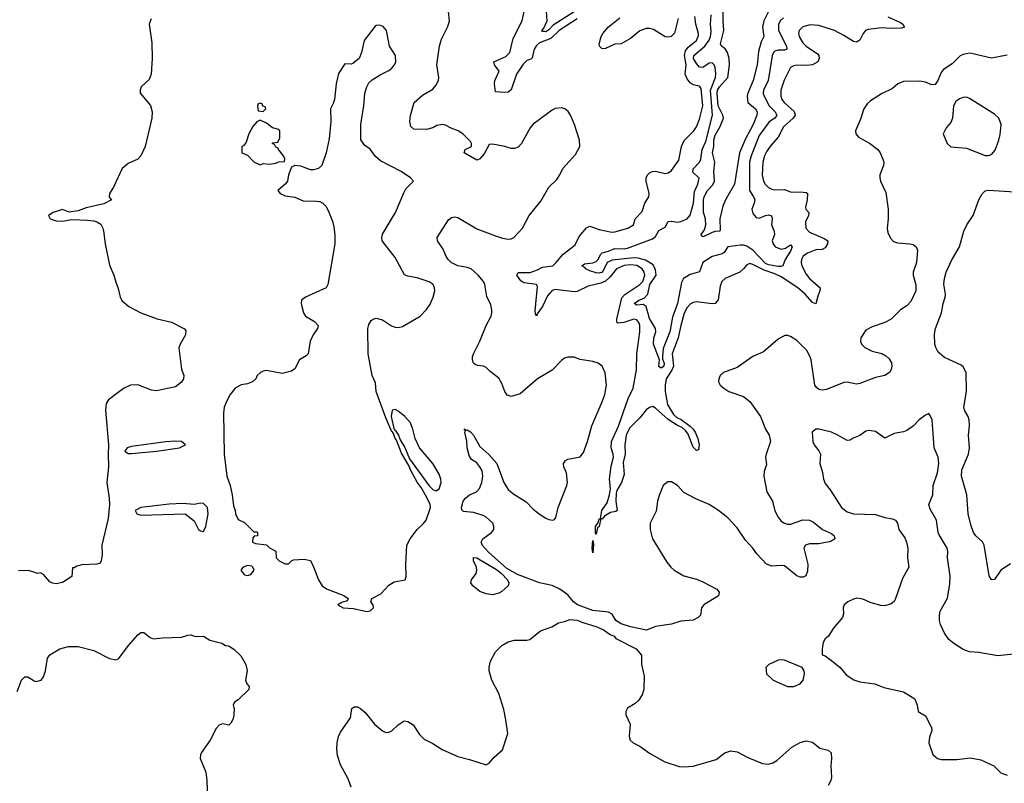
# Model space of a CAD drawing. Header units: inches. Extents: x 1384664 to 1536621, y 460766 to 646467.
# Tile 433 of 488: x 1451398 to 1457671, y 593573 to 598438. Entities that reach past the tile are written whole.
import ezdxf

# ---------------------------------------------------------------- set-up
doc = ezdxf.new("R2010")
doc.units = ezdxf.units.IN
doc.header["$MEASUREMENT"] = 0
doc.layers.add('B4559', color=7, linetype='Continuous')

msp = doc.modelspace()

# ---------------------------------------------------------------- linework, layer by layer
at = {"layer": 'B4559', "color": 5}
for points, elevation in [([(1456168.6, 598490), (1456138.6, 598430), (1456131.8, 598390), (1456140.2, 598330), (1456123, 598297), (1456105.2, 598234.8), (1456095.9, 598150), (1456071, 598050), (1456036.6, 597970), (1456032.8, 597950), (1456037.9, 597910), (1456085.5, 597870), (1456095.8, 597850), (1456095.5, 597830), (1456071.6, 597770), (1456021.6, 597678.4), (1455983.9, 597590), (1455953.1, 597390), (1455895.6, 597290), (1455878, 597250), (1455859.6, 597170), (1455862, 597098), (1455858, 597090), (1455830, 597088.4), (1455810, 597081.7), (1455753.6, 597053.6), (1455741.3, 597061.3), (1455740.5, 597070), (1455761.3, 597098.7), (1455769.8, 597130), (1455767.4, 597170), (1455755, 597210), (1455754, 597290), (1455758.3, 597310), (1455780.8, 597350), (1455814.9, 597385.1), (1455824.6, 597410), (1455821.5, 597470), (1455827.3, 597530), (1455811.5, 597590), (1455819.8, 597630), (1455821.3, 597670), (1455830, 597702.3), (1455862.1, 597757.9), (1455881.3, 597810), (1455878.3, 597830), (1455848.7, 597890), (1455841.5, 597970), (1455844.9, 597990), (1455855.9, 598010), (1455909.5, 598070), (1455919.5, 598150), (1455918.9, 598190), (1455908.2, 598228.2), (1455892.4, 598252.4), (1455869.8, 598270), (1455864.2, 598284.2), (1455884.9, 598370), (1455880.1, 598430), (1455880.7, 598590)], 740), ([(1457688.8, 598211.2), (1457590, 598192.8), (1457462.8, 598222.8), (1457450, 598224.4), (1457410, 598215.8), (1457390, 598207.6), (1457341.4, 598158.6), (1457282.2, 598117.8), (1457270, 598102.3), (1457248.6, 598051.4), (1457230, 598024.2), (1457210, 598023.1), (1457170, 598040.3), (1457133.3, 598046.7), (1457030, 598044.4), (1456993, 598030), (1456959.6, 598000.4), (1456890, 597966), (1456819.8, 597920.2), (1456798.2, 597901.8), (1456776.5, 597870), (1456755.9, 597804.1), (1456723.8, 597730), (1456725.5, 597710), (1456742.8, 597690), (1456812, 597652), (1456866.7, 597610), (1456881.3, 597590), (1456898, 597550), (1456903, 597530), (1456901.6, 597510), (1456878.4, 597450), (1456878.4, 597430), (1456881.6, 597410), (1456917.1, 597337.1), (1456931.3, 597230), (1456931.7, 597170), (1456924.6, 597110), (1456930, 597082.8), (1456946.1, 597046.1), (1456965.4, 597025.4), (1456990, 597015.8), (1457070.3, 597010.3), (1457090, 597004.9), (1457110, 596990.8), (1457118.4, 596970), (1457112.7, 596890), (1457090.3, 596830), (1457090.3, 596810), (1457108.1, 596748.1), (1457107.9, 596710), (1457076.9, 596643.1), (1457050, 596615.1), (1457010, 596589.7), (1456950, 596529.7), (1456910, 596508.4), (1456830, 596480.5), (1456790, 596459.5), (1456757.1, 596410), (1456755.5, 596390), (1456762, 596370), (1456783, 596350), (1456830, 596325.4), (1456891.5, 596311.5), (1456917, 596297), (1456937.9, 596277.9), (1456951.8, 596251.8), (1456954.2, 596230), (1456951.2, 596210), (1456940.9, 596190), (1456910, 596170.9), (1456850, 596159.3), (1456750, 596119.3), (1456730, 596116.1), (1456670, 596127.9), (1456650, 596126.6), (1456537.7, 596082.3), (1456510, 596078.6), (1456490, 596082.2), (1456474.3, 596094.3), (1456465, 596110), (1456441.1, 596270), (1456435.4, 596290), (1456414, 596330), (1456350, 596393.5), (1456310, 596418.9), (1456290, 596426.3), (1456273.8, 596426.2), (1456230, 596401.6), (1456138, 596322), (1456068.8, 596291.2), (1455970, 596222.9), (1455882.8, 596190), (1455860.5, 596170), (1455852.4, 596150), (1455850.4, 596130), (1455861.6, 596110), (1455883.8, 596090), (1455917.3, 596070), (1456010, 596036.5), (1456050, 596004.4), (1456117, 595910), (1456150.3, 595830), (1456172.7, 595790), (1456181.3, 595750), (1456153.4, 595670), (1456150.3, 595650), (1456156, 595604), (1456141.4, 595558.6), (1456138.7, 595530), (1456157.6, 595430), (1456195.2, 595370), (1456209.6, 595309.6), (1456230, 595267.6), (1456250, 595243.2), (1456270, 595229.3), (1456290, 595223.2), (1456310, 595223.2), (1456388, 595252), (1456430, 595248.6), (1456456, 595236), (1456512.7, 595190), (1456570, 595163.8), (1456587.9, 595150), (1456591.8, 595130), (1456567, 595113), (1456490, 595098.5), (1456430, 595098.1), (1456404.9, 595090), (1456394.9, 595070), (1456419, 594970), (1456416.5, 594923.5), (1456406.3, 594893.7), (1456390, 594886.2), (1456370, 594887), (1456350, 594894.2), (1456270, 594957.7), (1456250, 594961.4), (1456190, 594956.9), (1456156.1, 594970), (1456094, 595034), (1456070, 595071.4), (1456022.2, 595122.2), (1455970, 595200.8), (1455910, 595264.4), (1455850, 595310.8), (1455790, 595348.3), (1455705.5, 595385.5), (1455630, 595426.6), (1455589.3, 595470), (1455550, 595494.5), (1455526.7, 595493.3), (1455497.3, 595470), (1455472.8, 595407.2), (1455461.3, 595370), (1455453.6, 595306.4), (1455416, 595230), (1455416, 595190), (1455429.1, 595130), (1455521.5, 594981.5), (1455546, 594950), (1455568.7, 594930), (1455630, 594893.8), (1455710, 594874.4), (1455750, 594857.1), (1455839.1, 594810), (1455855.5, 594790), (1455850, 594767.3), (1455757.1, 594710), (1455743, 594690), (1455734.9, 594645.1), (1455721, 594630), (1455690, 594612.7), (1455610, 594605.1), (1455550, 594585.7), (1455449.2, 594570.8), (1455391.5, 594548.5), (1455290, 594569.8), (1455229.3, 594589.3), (1455196.2, 594610), (1455172, 594650), (1455150, 594663.6), (1455050, 594674.8), (1454951.3, 594710), (1454925.8, 594730), (1454890, 594772.6), (1454839.6, 594810), (1454790, 594832), (1454710, 594851.1), (1454570, 594902.3), (1454501.8, 594941.8), (1454384.4, 595044.4), (1454347.4, 595087.4), (1454339.2, 595110), (1454348.9, 595131.1), (1454403.1, 595170), (1454418, 595190), (1454419.8, 595210), (1454411.6, 595230), (1454370.8, 595269.2), (1454350, 595279.2), (1454290, 595297.8), (1454225.3, 595305.3), (1454215.1, 595315.1), (1454214, 595330), (1454223.5, 595370), (1454237.4, 595390), (1454264.2, 595410), (1454309.2, 595430.8), (1454328.1, 595451.9), (1454342.5, 595490), (1454348.5, 595530), (1454343.7, 595563.7), (1454330, 595589.8), (1454310, 595615.1), (1454276.8, 595636.8), (1454261.5, 595661.5), (1454249.7, 595710), (1454247.3, 595752.7), (1454235.1, 595810), (1454238, 595818), (1454229.6, 595830.4), (1454242, 595822), (1454250, 595824.9), (1454271.3, 595811.3), (1454290.2, 595790), (1454330, 595718), (1454387.7, 595667.7), (1454437.3, 595610), (1454482, 595490), (1454510, 595445.5), (1454540, 595420), (1454625.6, 595365.6), (1454670, 595319.7), (1454707.7, 595290), (1454750, 595262.9), (1454770, 595254), (1454795.3, 595250), (1454805.8, 595254.2), (1454813.6, 595266.4), (1454828, 595330), (1454884.4, 595470), (1454888.4, 595490), (1454881.5, 595550), (1454864, 595590), (1454862.3, 595610), (1454875.6, 595630), (1454890, 595638.4), (1454970, 595653.1), (1454990, 595680.5), (1455016.6, 595750), (1455042.6, 595850), (1455110, 596003.2), (1455126, 596050), (1455136.5, 596110), (1455129, 596189), (1455110, 596229.6), (1455082.7, 596250), (1455050, 596260.4), (1454970, 596272.1), (1454930, 596287.1), (1454890, 596288), (1454870, 596280.5), (1454850, 596266), (1454790, 596204.7), (1454698, 596150), (1454586.2, 596053.8), (1454530, 596037.8), (1454504.7, 596044.7), (1454488.2, 596068.2), (1454470, 596119.3), (1454450, 596154.5), (1454395.6, 596195.6), (1454370, 596222), (1454354, 596230), (1454314.9, 596234.9), (1454300.9, 596240.9), (1454289.7, 596250), (1454282, 596270), (1454282.2, 596290), (1454288.9, 596310), (1454330.7, 596390), (1454369.8, 596490.2), (1454401.7, 596550), (1454405.7, 596570), (1454406.9, 596590), (1454400.5, 596620.5), (1454373.9, 596673.9), (1454360.8, 596750), (1454353.5, 596770), (1454319.8, 596810), (1454275.1, 596850), (1454250, 596859.1), (1454189.5, 596870), (1454147.6, 596890), (1454128, 596910), (1454116.2, 596930), (1454096.2, 596976.2), (1454060.3, 597030), (1454057.8, 597050), (1454130, 597163.2), (1454150, 597177.8), (1454170, 597182), (1454190, 597177.5), (1454310, 597105.8), (1454430, 597060.5), (1454474.5, 597045.5), (1454510, 597039.7), (1454530, 597042.2), (1454545.6, 597050), (1454601.6, 597110), (1454645.1, 597190), (1454717.5, 597282.5), (1454768.4, 597370), (1454820, 597420), (1454840.5, 597450), (1454858.9, 597490), (1454940.3, 597579.7), (1454966.9, 597630), (1454965.4, 597670), (1454933.5, 597770), (1454908.2, 597830), (1454892.5, 597852.5), (1454871.8, 597870), (1454850, 597876.4), (1454810, 597872.3), (1454790, 597862.4), (1454670, 597771.8), (1454650, 597748.2), (1454596.3, 597650), (1454573.6, 597626.4), (1454550, 597617), (1454530, 597617.3), (1454489.2, 597630), (1454410, 597644.7), (1454390, 597643.4), (1454357.3, 597582.7), (1454330, 597551.1), (1454310, 597543.4), (1454230.7, 597590), (1454236.1, 597610), (1454277.4, 597630), (1454276.6, 597650), (1454270, 597661.8), (1454221.6, 597710), (1454192.1, 597730), (1454146.3, 597746.3), (1454110, 597766.8), (1454090, 597769.9), (1454056.7, 597763.3), (1454030, 597749.1), (1453990, 597737.7), (1453910, 597740.5), (1453890, 597757.2), (1453883.9, 597790), (1453887, 597827), (1453911.2, 597910), (1453963.6, 597956.4), (1454030, 597995.8), (1454050, 598018), (1454065.4, 598050), (1454068.5, 598070), (1454055.6, 598150), (1454073.2, 598270), (1454085.7, 598314.3), (1454125.2, 598394.8), (1454135.8, 598430), (1454129.7, 598490)], 820), ([(1454950, 598443.2), (1454835.7, 598370), (1454782.2, 598317.8), (1454710, 598291.5), (1454690, 598272.6), (1454675.5, 598250), (1454664, 598196), (1454653.8, 598186.2), (1454630, 598178.3), (1454606, 598154), (1454563.5, 598090), (1454530, 597990.9), (1454510, 597976.9), (1454490, 597974.4), (1454430, 597979), (1454422.4, 598030), (1454425.6, 598050), (1454454, 598110), (1454423, 598150), (1454419.3, 598170), (1454496, 598204), (1454520.4, 598230), (1454542.4, 598317.6), (1454599.6, 598430), (1454611.4, 598490)], 780), ([(1454931.4, 598488.6), (1454797.7, 598402.3), (1454770, 598372.8), (1454750, 598361.4), (1454741.8, 598361.8), (1454730, 598363.8), (1454724.8, 598370), (1454736.6, 598383.4), (1454758.6, 598430), (1454754.8, 598490)], 760), ([(1452235.8, 598444.2), (1452222.3, 598410), (1452240.7, 598290), (1452242, 598190), (1452236.3, 598090), (1452222.5, 598057.5), (1452171.3, 598010), (1452164.7, 597990), (1452164.7, 597970), (1452230.5, 597890.5), (1452242, 597850), (1452239.3, 597810), (1452197.1, 597630), (1452170.4, 597569.6), (1452150, 597549), (1452090, 597522), (1452051.3, 597490), (1451994.8, 597370), (1451970.8, 597330), (1451967.3, 597307.3), (1451982, 597290), (1451934.4, 597265.6), (1451821.5, 597238.5), (1451770, 597219.6), (1451712.5, 597212.5), (1451670, 597228.7), (1451612, 597210), (1451582, 597190), (1451592, 597170), (1451630, 597157.3), (1451670, 597154), (1451730, 597164.9), (1451830, 597161.7), (1451870, 597156.9), (1451890, 597150.3), (1451914.4, 597134.4), (1451928, 597110), (1451932.3, 597092.3), (1451941.6, 597010), (1451970, 596874), (1451998.4, 596810), (1452010, 596764.7), (1452026.4, 596726.4), (1452039, 596670), (1452050, 596646.4), (1452094, 596610), (1452170.8, 596570), (1452273, 596533), (1452366, 596510), (1452448.2, 596468.2), (1452456.5, 596456.5), (1452455.3, 596430), (1452420.4, 596370), (1452412.3, 596347.7), (1452430, 596212), (1452443.1, 596170), (1452441.1, 596150), (1452430, 596129.6), (1452390, 596099.7), (1452270, 596073), (1452238.6, 596078.6), (1452151.5, 596111.5), (1452104.7, 596110), (1452062.8, 596090), (1452034.8, 596070), (1451964.8, 596015.2), (1451948.1, 595991.9), (1451943.9, 595950), (1451964.2, 595730), (1451961, 595670), (1451964.8, 595590), (1451954, 595490), (1451968.8, 595390), (1451969.5, 595349.5), (1451961, 595259), (1451922.4, 595090), (1451924, 595030), (1451917.3, 594990), (1451910, 594975.3), (1451890, 594969.5), (1451794.8, 594965.2), (1451762.8, 594957.2), (1451746, 594946), (1451734, 594946), (1451730.5, 594889.5), (1451670, 594853.2), (1451630, 594842.7), (1451607.5, 594847.5), (1451590, 594857.2), (1451550, 594904), (1451530, 594913.2), (1451510, 594909), (1451490, 594919), (1451452, 594928), (1451390, 594926)], 820), ([(1456930, 598455.6), (1457010, 598419.4), (1457024.4, 598410), (1457035.8, 598390), (1457016, 598384), (1456950, 598381.2), (1456890, 598385.9), (1456803.5, 598376.5), (1456787.9, 598370), (1456771.4, 598350), (1456750, 598307.1), (1456730, 598294), (1456710, 598298), (1456650, 598338.3), (1456589.9, 598369.9), (1456490, 598401.2), (1456434, 598406), (1456387.3, 598392.7), (1456364.6, 598370), (1456360.5, 598350), (1456363.7, 598330), (1456388.8, 598290), (1456410, 598268.6), (1456480.6, 598220.6), (1456489.2, 598210), (1456491, 598190), (1456482.6, 598170), (1456450.1, 598149.9), (1456413.7, 598146.3), (1456350, 598148.2), (1456330, 598144.5), (1456310, 598132.9), (1456268.3, 598051.7), (1456247.5, 597990), (1456247, 597950), (1456254.2, 597930), (1456269.4, 597910), (1456332.9, 597852.9), (1456339.1, 597830), (1456327.1, 597810), (1456265.1, 597754.9), (1456231.2, 597690), (1456182.9, 597637.1), (1456158.8, 597601.2), (1456143.6, 597570), (1456132.9, 597530), (1456129.3, 597449.3), (1456138.2, 597410), (1456147.8, 597390), (1456168.7, 597368.7), (1456190, 597358.8), (1456210, 597354.4), (1456270, 597355.6), (1456310, 597340.2), (1456390, 597339.7), (1456410, 597336.5), (1456418.4, 597330), (1456416.2, 597290), (1456404.4, 597244.4), (1456406.7, 597230), (1456426, 597210), (1456423.1, 597190), (1456404.6, 597150), (1456407.7, 597110), (1456430, 597084.4), (1456524.1, 597044.1), (1456546.2, 597030), (1456545.3, 597010), (1456530, 596984.9), (1456510, 596973.7), (1456470, 596970.8), (1456416.5, 596950), (1456390, 596931.4), (1456379.5, 596910), (1456376.3, 596890), (1456380.9, 596870), (1456410, 596815.8), (1456430, 596789.4), (1456499, 596730), (1456496.5, 596710), (1456482.7, 596677.3), (1456470, 596626.6), (1456450, 596636.1), (1456402.5, 596690), (1456356.2, 596730), (1456250, 596798.7), (1456210, 596819.6), (1456142.2, 596842.2), (1456070, 596879.1), (1456050, 596884.2), (1456030, 596875.1), (1456010.2, 596850), (1455985.7, 596830), (1455892.7, 596790), (1455871.5, 596770), (1455860.6, 596739.4), (1455847.5, 596652.5), (1455830.2, 596629.8), (1455810, 596627.6), (1455710, 596639.8), (1455690, 596636.1), (1455670, 596625.6), (1455650, 596603.9), (1455632.7, 596567.3), (1455610, 596489.6), (1455593.2, 596410), (1455556, 596310), (1455562.7, 596230), (1455554, 596206), (1455517.7, 596150), (1455510.7, 596110), (1455511.2, 596070), (1455525.9, 595985.9), (1455563.4, 595923.4), (1455584.1, 595904.1), (1455612.1, 595890), (1455670, 595847.2), (1455689.1, 595830), (1455702, 595810), (1455719.7, 595770), (1455727.1, 595730), (1455723.5, 595696.5), (1455710, 595693.3), (1455690, 595714), (1455657, 595797), (1455641.2, 595821.2), (1455619.9, 595839.9), (1455590, 595853.2), (1455530, 595891), (1455450, 595963.7), (1455433.1, 595973.1), (1455410, 595968.1), (1455390, 595952), (1455350, 595902.1), (1455284.3, 595835.7), (1455263, 595790), (1455253, 595730), (1455255.3, 595670), (1455243.7, 595616.3), (1455250, 595539.7), (1455232.6, 595490), (1455202.1, 595437.9), (1455198.1, 595421.9), (1455196.9, 595370), (1455204.6, 595310), (1455196, 595304), (1455161.5, 595298.5), (1455124.9, 595275.1), (1455110, 595255.4), (1455101.1, 595258.9), (1455090, 595208.3), (1455080.2, 595199.8), (1455070, 595160.9), (1455066.3, 595166.3), (1455066.6, 595210), (1455084.5, 595235.5), (1455090, 595256.9), (1455099.6, 595260.4), (1455108.1, 595310), (1455140.4, 595359.6), (1455157, 595410), (1455161.8, 595450), (1455155.3, 595510), (1455167.3, 595592.7), (1455181.2, 595650), (1455179.7, 595670), (1455166.4, 595710), (1455167.7, 595750), (1455212.5, 595847.5), (1455274.7, 596025.3), (1455305.9, 596090), (1455327.5, 596207.5), (1455329.4, 596310), (1455348.7, 596450), (1455349.9, 596489.9), (1455345.5, 596505.5), (1455330, 596526.4), (1455310, 596530.5), (1455248, 596508), (1455210, 596505), (1455202.3, 596510), (1455201.9, 596530), (1455235.1, 596664.9), (1455253.5, 596686.5), (1455349.6, 596750.4), (1455367.3, 596770), (1455382, 596810), (1455377.7, 596830), (1455363.9, 596850), (1455330, 596871.4), (1455290, 596876.7), (1455250, 596871.4), (1455200.1, 596850), (1455160.2, 596799.8), (1455130, 596772.7), (1455100.1, 596759.9), (1455020.1, 596739.9), (1454950, 596707.2), (1454930, 596705), (1454810, 596719.7), (1454790, 596713.2), (1454761.9, 596678.1), (1454730, 596611.3), (1454695.3, 596564.7), (1454690, 596548.7), (1454683.5, 596563.5), (1454683.2, 596583.2), (1454697.9, 596737.9), (1454690, 596751.2), (1454610, 596761.3), (1454590, 596775.2), (1454564.9, 596810), (1454573, 596827), (1454650, 596828), (1454696.4, 596843.6), (1454730, 596861.6), (1454795.1, 596870), (1454817, 596890), (1454858, 596942), (1454936.5, 597003.5), (1454963.4, 597056.6), (1455010, 597111.3), (1455030, 597122), (1455090, 597100.5), (1455170, 597084.8), (1455190, 597085.7), (1455272.3, 597110), (1455308.2, 597130), (1455320.4, 597170), (1455363.9, 597216.1), (1455380.6, 597270), (1455407.3, 597310), (1455408.5, 597330), (1455389.8, 597410), (1455389.8, 597430), (1455397.4, 597450), (1455410, 597462.6), (1455430, 597471.3), (1455450, 597472.2), (1455510, 597459.1), (1455530, 597462.3), (1455550, 597477.6), (1455597, 597543), (1455614.8, 597630), (1455631.4, 597668.6), (1455693.8, 597730), (1455710, 597755.3), (1455730, 597804.6), (1455750.3, 597890), (1455739, 597999), (1455730, 598015.3), (1455690, 598023.9), (1455670, 598035), (1455650, 598062), (1455637.5, 598090), (1455644.5, 598150), (1455634, 598210), (1455639.5, 598240.5), (1455656.2, 598263.8), (1455710, 598306), (1455723, 598337), (1455723.9, 598350), (1455706.7, 598410), (1455699.3, 598459.3)], 780), ([(1456264.4, 598450), (1456243.2, 598430), (1456233, 598407), (1456231.9, 598370), (1456283.5, 598270), (1456286.7, 598250), (1456270, 598244.6), (1456230, 598244.3), (1456210, 598237.9), (1456201.6, 598230), (1456192, 598208), (1456166.9, 598050), (1456137.9, 597990), (1456135.5, 597970), (1456141.5, 597950), (1456174.2, 597890), (1456211.2, 597850), (1456221.4, 597830), (1456209.4, 597810), (1456173.2, 597786.8), (1456110, 597700.8), (1456059.5, 597570), (1456049, 597530), (1456047.7, 597350), (1456074.5, 597310), (1456081.1, 597290), (1456078.6, 597270), (1456063.6, 597230), (1456070, 597203), (1456090, 597177.4), (1456110, 597173.4), (1456150.9, 597190.9), (1456170, 597194.4), (1456187.6, 597187.6), (1456192.1, 597170), (1456187.8, 597130), (1456204.4, 597090), (1456206.3, 597070), (1456193.2, 597030), (1456198.4, 597010), (1456212.3, 596990), (1456250, 596975.3), (1456278.1, 596981.9), (1456310, 597004.2), (1456320.8, 596990), (1456310, 596962.2), (1456275.4, 596910), (1456260.2, 596870), (1456250, 596864.7), (1456230, 596865.7), (1456170, 596877), (1456150, 596885.5), (1456070, 596969), (1456030, 596994.9), (1456010, 597001.2), (1455990, 597001.1), (1455926.4, 596993.6), (1455910, 596989.8), (1455885.8, 596954.2), (1455874.1, 596945.9), (1455810.3, 596930), (1455750, 596891.4), (1455728.7, 596831.3), (1455670, 596814.1), (1455627.5, 596790), (1455615.7, 596764.3), (1455589.8, 596630), (1455556.6, 596543.4), (1455540.8, 596450), (1455497.9, 596342.1), (1455492.8, 596290), (1455494.3, 596274.3), (1455504.7, 596250), (1455502.4, 596230), (1455490, 596219.8), (1455480.7, 596220.7), (1455470, 596229), (1455473.6, 596270), (1455436.9, 596370), (1455438.5, 596410), (1455450.4, 596450), (1455448.8, 596470), (1455410, 596535), (1455390, 596609.8), (1455370, 596622.9), (1455330, 596619), (1455312.4, 596630), (1455342.7, 596650), (1455376.5, 596663.5), (1455401, 596690), (1455412.2, 596750), (1455453.7, 596810), (1455450, 596844.2), (1455435.2, 596875.2), (1455386.1, 596906.1), (1455339.4, 596919.4), (1455310, 596920.9), (1455173.2, 596906.8), (1455142, 596890), (1455112.1, 596830), (1455090, 596823.3), (1455070, 596824.5), (1455030, 596836.9), (1455004.4, 596850), (1454998.9, 596858.9), (1454980.7, 596870), (1454997.7, 596882.3), (1455050, 596888), (1455070, 596897), (1455083.4, 596910), (1455097.7, 596942.3), (1455108.4, 596951.6), (1455150, 596963.3), (1455190, 596981.1), (1455250, 596978.7), (1455270, 596982.7), (1455430, 597042.7), (1455450, 597056.9), (1455470, 597095.6), (1455510, 597115.3), (1455530, 597152.4), (1455550, 597154.9), (1455588.6, 597148.6), (1455610, 597152.8), (1455650, 597170.1), (1455670, 597193.6), (1455691.2, 597270), (1455697, 597343), (1455719.6, 597390), (1455727.6, 597427.6), (1455687.1, 597467.1), (1455686.2, 597470), (1455691.7, 597490), (1455728.6, 597530), (1455738.8, 597550), (1455746, 597610), (1455770, 597662), (1455811.9, 597830), (1455800.4, 597990), (1455831.8, 598070), (1455834.4, 598094.4), (1455830, 598134), (1455823.5, 598150), (1455810, 598162.3), (1455790, 598161.4), (1455750, 598133.6), (1455730, 598134.9), (1455710, 598157.9), (1455691.9, 598190), (1455693.1, 598210), (1455763.4, 598270), (1455791.5, 598308.5), (1455799.6, 598330), (1455803.5, 598363.5), (1455799.2, 598410), (1455802.8, 598470)], 760), ([(1455593.6, 598446.4), (1455570, 598352.3), (1455549.3, 598330.7), (1455530, 598326.2), (1455510, 598329), (1455435.6, 598375.6), (1455410, 598381.9), (1455390, 598381.2), (1455350, 598367.2), (1455290, 598318.5), (1455230, 598283.5), (1455190, 598282.7), (1455130, 598255.4), (1455110, 598251.5), (1455093, 598270), (1455090, 598282), (1455102, 598330), (1455112.7, 598350), (1455147.8, 598390), (1455222, 598450)], 780), ([(1457710, 594971.1), (1457649.3, 594930.7), (1457610, 594872.3), (1457590, 594869.4), (1457574.7, 594894.7), (1457543.1, 595090), (1457532, 595112), (1457490, 595149.6), (1457474.7, 595170), (1457458.6, 595218.6), (1457441.1, 595290), (1457433.2, 595410), (1457399.7, 595530), (1457401.6, 595570), (1457443.2, 595670), (1457449.3, 595710), (1457442.4, 595790), (1457449.8, 595850), (1457447.9, 595887.9), (1457440.4, 595910), (1457417.2, 595950), (1457412.8, 595970), (1457431, 596070), (1457427.6, 596190), (1457410, 596225.2), (1457397.1, 596237.1), (1457290, 596286.4), (1457250, 596320.5), (1457234.6, 596350), (1457229.8, 596370), (1457225.9, 596434.1), (1457233.3, 596470), (1457271.9, 596570), (1457282.7, 596630), (1457295.6, 596670), (1457296.9, 596690), (1457287.2, 596752.8), (1457290.9, 596790), (1457301.4, 596830), (1457335.7, 596904.3), (1457385.6, 596990), (1457414.3, 597090), (1457433.7, 597130), (1457473.8, 597190), (1457510, 597290.7), (1457530, 597327.7), (1457550, 597348.2), (1457570, 597351.7), (1457738.5, 597341.5)], 820), ([(1457730, 594395.8), (1457630, 594384.5), (1457510, 594405.6), (1457450, 594409.5), (1457410, 594424.5), (1457350, 594462.9), (1457318, 594490), (1457289.6, 594530), (1457265.3, 594585.3), (1457259.6, 594610), (1457258, 594642), (1457262.9, 594670), (1457310, 594751.3), (1457324.4, 594844.4), (1457326.5, 594893.5), (1457309.7, 595010), (1457310.8, 595050), (1457306.9, 595070), (1457255.4, 595155.4), (1457249.7, 595170), (1457238.7, 595250), (1457199.8, 595319.8), (1457191, 595350), (1457215.8, 595410), (1457219.1, 595470), (1457245.1, 595550), (1457254.5, 595610), (1457249.8, 595650), (1457224.8, 595710), (1457211.6, 595891.6), (1457198, 595918), (1457190, 595928), (1457170, 595918), (1457130, 595889.2), (1457090, 595849.2), (1457050, 595821.2), (1457030, 595812.7), (1456970, 595800.7), (1456910, 595772.3), (1456850, 595815.1), (1456810, 595820.9), (1456790, 595817), (1456751.5, 595788.5), (1456708.2, 595771.8), (1456690, 595759), (1456670, 595757.2), (1456611.4, 595791.4), (1456570, 595809.4), (1456490, 595829.2), (1456470, 595829), (1456447.3, 595810), (1456450.5, 595750), (1456459.3, 595730), (1456490.3, 595690.3), (1456500.4, 595670), (1456495.3, 595610), (1456512.6, 595552.6), (1456518.7, 595510), (1456530, 595482.8), (1456562.9, 595442.9), (1456634.9, 595330), (1456670, 595302.3), (1456710, 595289.1), (1456850, 595285.5), (1456910, 595266), (1456958.5, 595258.5), (1456978, 595250), (1456991, 595230), (1456998.8, 595190), (1457036.7, 595136.7), (1457047.3, 595110), (1457056.3, 595070), (1457054.9, 595010), (1457062.4, 594950), (1457023, 594877), (1456976, 594744), (1456968.7, 594731.3), (1456950, 594717), (1456910, 594704.2), (1456884.9, 594704.9), (1456822.3, 594722.3), (1456770, 594747), (1456731.5, 594751.5), (1456710, 594747), (1456674.8, 594730), (1456650.8, 594710), (1456644, 594690), (1456646.4, 594653.6), (1456641, 594630), (1456581.4, 594558.6), (1456552, 594510), (1456530, 594494), (1456517.3, 594470), (1456510.8, 594430), (1456511.6, 594391.6), (1456530, 594384.7), (1456570, 594356), (1456624.7, 594310), (1456663.4, 594263.4), (1456712.7, 594232.7), (1456750, 594218.9), (1456846.9, 594206.9), (1456903.1, 594183.1), (1457030, 594155.5), (1457102, 594110), (1457116, 594070), (1457122, 594030), (1457170, 594002), (1457207.7, 593927.7), (1457210.4, 593910), (1457194.1, 593865.9), (1457190.3, 593830), (1457215.9, 593755.9), (1457244.9, 593730), (1457270, 593725.2), (1457370, 593724.9), (1457454.7, 593734.7), (1457522.8, 593722.8), (1457605.1, 593685.1), (1457650, 593640.4), (1457690, 593624.9)], 840), ([(1453510, 593548.7), (1453490, 593600.7), (1453442, 593690), (1453422.8, 593750), (1453418.8, 593790), (1453420.9, 593830), (1453430, 593870.8), (1453442, 593898), (1453505.1, 593990), (1453514, 594050), (1453530, 594060.7), (1453550, 594059.1), (1453570.3, 594050.3), (1453601.4, 594021.4), (1453659.1, 593950), (1453710, 593907.7), (1453730, 593897.3), (1453750, 593898.8), (1453770, 593906.8), (1453810, 593946), (1453848, 593970), (1453870, 593966), (1453904.5, 593944.5), (1453944.5, 593884.5), (1453974.4, 593854.4), (1454030, 593827.3), (1454090, 593788.2), (1454190, 593743.1), (1454264.8, 593724.8), (1454370, 593690.8), (1454390, 593701), (1454421, 593739), (1454473.6, 593786.4), (1454507.3, 593890), (1454496.4, 593976.4), (1454482.3, 594042.3), (1454450, 594144), (1454406.9, 594230), (1454388.3, 594290), (1454388.2, 594311.8), (1454398.4, 594350), (1454429.6, 594410), (1454469.8, 594450.2), (1454510, 594474.4), (1454550, 594483.8), (1454630, 594485.5), (1454648, 594490), (1454715.9, 594544.1), (1454789.4, 594570.6), (1454830, 594594.8), (1454870, 594602.8), (1454904.1, 594615.9), (1454950, 594612.3), (1454979.1, 594599.1), (1455074.9, 594570), (1455117.6, 594550), (1455160.8, 594520.8), (1455186, 594510), (1455196.3, 594496.3), (1455326.8, 594430), (1455358.8, 594390), (1455360.7, 594330), (1455376.1, 594256.1), (1455374, 594170), (1455363.6, 594136.4), (1455339.9, 594100.1), (1455319, 594081), (1455270, 594052.3), (1455260.7, 594030), (1455260.7, 594010), (1455287.7, 593950), (1455280.4, 593870), (1455287.5, 593847.5), (1455306.8, 593830), (1455350, 593810.4), (1455410, 593764.2), (1455509.3, 593709.3), (1455599.7, 593679.7), (1455630, 593676.9), (1455690, 593681.1), (1455834.7, 593725.3), (1455890, 593766.7), (1455930, 593780.4), (1455970, 593773.4), (1456038, 593738), (1456130, 593699.5), (1456170, 593694.4), (1456196.9, 593703.1), (1456222, 593718), (1456317.2, 593802.8), (1456370, 593832.4), (1456410, 593843.8), (1456450, 593834.9), (1456496.3, 593796.3), (1456550, 593784), (1456567.9, 593767.9), (1456570.5, 593729.5), (1456565.5, 593685.5), (1456570.6, 593610.6), (1456565.5, 593590), (1456550, 593559.3)], 820), ([(1451382.4, 594157.6), (1451410, 594230.7), (1451430, 594250.6), (1451450.7, 594250.7), (1451490, 594224.7), (1451502, 594222), (1451534, 594230), (1451549.4, 594250.6), (1451562.7, 594290), (1451576, 594370), (1451590, 594390.4), (1451654, 594430), (1451710, 594443.8), (1451770, 594444.9), (1451870, 594418.4), (1451970, 594368.4), (1452010, 594359.1), (1452030, 594367.7), (1452091.5, 594450), (1452150, 594518.8), (1452170, 594533.4), (1452190, 594533.4), (1452230, 594501.6), (1452250, 594492.4), (1452310, 594500.3), (1452430, 594504.4), (1452470, 594517.3), (1452490, 594519.1), (1452510, 594510.6), (1452530, 594508.2), (1452570, 594511.3), (1452610, 594485.5), (1452685.5, 594465.5), (1452710, 594451), (1452730, 594447.7), (1452764.9, 594424.9), (1452806, 594386), (1452839.1, 594330), (1452846.4, 594290), (1452836.4, 594230), (1452845.8, 594205.8), (1452861, 594190), (1452857.3, 594170), (1452790, 594103.7), (1452766, 594090), (1452758.8, 594070), (1452764, 594050), (1452762.8, 594010), (1452757.3, 593982.7), (1452744, 593956), (1452730, 593944), (1452690, 593952.7), (1452670, 593944.2), (1452650, 593922), (1452611.4, 593848.6), (1452557, 593770), (1452550, 593753.2), (1452548.7, 593730), (1452583.1, 593643.1), (1452590.2, 593590), (1452595.3, 593470)], 820)]:
    msp.add_lwpolyline(points, dxfattribs=dict(at, elevation=elevation))
for points, elevation in [([(1453690, 598404), (1453670, 598402), (1453663.5, 598396.5), (1453593.7, 598306.3), (1453576.3, 598230), (1453560.7, 598190), (1453521.1, 598158.9), (1453510, 598155.1), (1453470, 598157.2), (1453430, 598095.3), (1453414.9, 598030), (1453403.2, 597930), (1453395.9, 597904.1), (1453377.6, 597870), (1453379.7, 597790), (1453370, 597678), (1453350.4, 597590), (1453323, 597510), (1453301, 597490), (1453270, 597480.9), (1453250, 597481.2), (1453190, 597504), (1453150, 597508), (1453130, 597498), (1453111, 597450), (1453104.7, 597410), (1453090.5, 597389.5), (1453042, 597350), (1453058, 597330), (1453090, 597316), (1453150, 597307.3), (1453204.7, 597284.7), (1453290, 597282.6), (1453310, 597279.5), (1453329.1, 597269.1), (1453349.2, 597249.2), (1453363.1, 597223.1), (1453390, 597154), (1453398.6, 597118.6), (1453405.6, 597065.6), (1453405.1, 597010), (1453361.3, 596750), (1453350.9, 596729.1), (1453218, 596670), (1453192.7, 596650), (1453190.5, 596630), (1453194.9, 596610), (1453206.4, 596570), (1453218, 596550), (1453275.6, 596515.6), (1453298.8, 596490), (1453294.8, 596470), (1453267.3, 596430), (1453247.7, 596390), (1453236, 596310), (1453223.5, 596296.5), (1453181, 596270), (1453150, 596214), (1453130, 596198), (1453070, 596183.6), (1452970, 596202), (1452950, 596199), (1452932, 596190), (1452912, 596170), (1452902, 596150), (1452882, 596130), (1452850, 596118), (1452810, 596111.5), (1452770.6, 596090), (1452738.7, 596050), (1452717.6, 596010), (1452701.1, 595970), (1452697, 595930), (1452701.6, 595670), (1452718, 595530), (1452738, 595470), (1452750.9, 595410.9), (1452759.6, 595339.6), (1452771.3, 595310), (1452772, 595290), (1452790, 595254), (1452830, 595234), (1452890, 595174), (1452910, 595174), (1452914, 595170), (1452914, 595150), (1452892.7, 595147.3), (1452883.6, 595136.4), (1452882, 595110), (1452899.6, 595099.6), (1452970, 595091.3), (1452990, 595072), (1453030, 595052), (1453032, 595010), (1453052, 594990), (1453090, 594971.3), (1453110, 594972), (1453129, 594991), (1453143.2, 594996.8), (1453210, 595000.7), (1453250, 594991.3), (1453270, 594952), (1453301.6, 594870), (1453325.5, 594830), (1453352.6, 594812.6), (1453462.8, 594770), (1453491.3, 594750), (1453485.4, 594734.6), (1453450, 594723.7), (1453424, 594710), (1453458, 594690), (1453525.9, 594685.9), (1453610, 594667), (1453630, 594670.7), (1453652.7, 594690), (1453649.2, 594709.2), (1453635.3, 594730), (1453642, 594750), (1453699.5, 594780.5), (1453750, 594836), (1453784.1, 594855.9), (1453854, 594870), (1453861.2, 594890), (1453858, 594970), (1453865.6, 595090), (1453885.7, 595130), (1453929.7, 595190), (1453971.4, 595228.6), (1453987.3, 595250), (1454015, 595330), (1454012.7, 595350), (1453993.1, 595393.1), (1453956.6, 595456.6), (1453930, 595491.1), (1453887, 595570), (1453877.6, 595597.6), (1453830, 595676.9), (1453799.7, 595759.7), (1453790, 595769.7), (1453780.7, 595800.7), (1453772.9, 595812.9), (1453770, 595812), (1453730, 595900.9), (1453669.8, 596070), (1453664.4, 596124.4), (1453644.2, 596170), (1453617.6, 596310), (1453616.9, 596470), (1453623, 596497), (1453637.5, 596522.5), (1453650, 596530.8), (1453670, 596535.5), (1453710, 596525.5), (1453767, 596487), (1453790, 596479.1), (1453810, 596476.3), (1453836.6, 596483.4), (1453949.2, 596550), (1453990, 596590.6), (1454014.1, 596625.9), (1454032.8, 596670), (1454042.4, 596710), (1454040.7, 596730), (1454032.3, 596750), (1454007.9, 596767.9), (1453930, 596793.3), (1453870, 596802.9), (1453850, 596813.2), (1453790, 596922.7), (1453707.8, 597030), (1453704.7, 597050), (1453708.7, 597071.3), (1453792, 597210), (1453844.8, 597335.2), (1453859.3, 597360.7), (1453908, 597410), (1453888.7, 597430), (1453829.2, 597470), (1453697.7, 597537.7), (1453666, 597566), (1453630, 597612.7), (1453596.6, 597636.6), (1453572.1, 597672.1), (1453571.3, 597770), (1453591.1, 597890), (1453597.6, 597970), (1453609.5, 598010), (1453623.5, 598036.5), (1453644.4, 598055.6), (1453693.8, 598086.2), (1453750, 598113.4), (1453769.3, 598130), (1453786.6, 598150), (1453795.1, 598170), (1453791.6, 598210), (1453754.5, 598270), (1453736, 598370), (1453714.5, 598394.5)], 840), ([(1457430, 597943.5), (1457410, 597943.1), (1457385.5, 597934.5), (1457363.5, 597916.5), (1457347.4, 597890), (1457341.3, 597810), (1457330, 597782.7), (1457300.7, 597750), (1457282, 597710), (1457307.3, 597650), (1457330, 597627.7), (1457430, 597619.6), (1457550, 597573.2), (1457570, 597572.6), (1457590, 597578.9), (1457613.2, 597606.8), (1457637.3, 597670), (1457645.8, 597705.8), (1457651.1, 597770), (1457636.9, 597810), (1457610, 597835.4), (1457450, 597936.9)], 840), ([(1452930, 597906), (1452918, 597902), (1452914, 597886), (1452918, 597858), (1452950, 597854), (1452966, 597870), (1452962, 597882), (1452947.3, 597887.3), (1452942, 597902)], 840), ([(1452930, 597798), (1452910, 597788), (1452883.5, 597756.5), (1452858, 597710), (1452842, 597658), (1452824.7, 597635.3), (1452814, 597630), (1452814, 597590), (1452850, 597574), (1452890, 597532), (1452930, 597514), (1452950, 597522), (1452990, 597518), (1453030, 597524.7), (1453050, 597532), (1453086, 597534), (1453088, 597550), (1453078, 597570), (1453046, 597610), (1453042, 597622), (1453030, 597626), (1453022, 597642), (1453006, 597650), (1453010, 597654), (1453042, 597658), (1453054.6, 597685.4), (1453055.3, 597730), (1453050, 597738), (1453009, 597749), (1452970, 597778)], 840), ([(1453790, 595954), (1453770.6, 595949.4), (1453764.9, 595910), (1453784.1, 595824.1), (1453790, 595822), (1453811.4, 595790), (1453822.2, 595762.2), (1453852.3, 595712.3), (1453881, 595641), (1454007.5, 595467.5), (1454030, 595445.4), (1454050, 595436.5), (1454070, 595448.8), (1454083.1, 595490), (1454081.7, 595510), (1454070, 595542.7), (1454030.9, 595610.9), (1453945.4, 595710), (1453918.7, 595770), (1453902.9, 595830), (1453887, 595870), (1453852.3, 595910), (1453810, 595942.9)], 840), ([(1452390, 595752.3), (1452330, 595747.4), (1452110, 595717.7), (1452083.6, 595710), (1452067.2, 595690), (1452090, 595674.8), (1452110, 595673.3), (1452270, 595689.3), (1452415.6, 595710), (1452454.7, 595730), (1452430, 595750.4)], 840), ([(1452550, 595357.6), (1452510, 595349.3), (1452436.5, 595356.5), (1452351.1, 595351.1), (1452170.6, 595330), (1452133.2, 595310), (1452143.9, 595290), (1452170, 595281), (1452452, 595290), (1452510, 595244.7), (1452538, 595190), (1452550, 595181), (1452570, 595178), (1452583.7, 595210), (1452598.4, 595290), (1452594.5, 595330), (1452570, 595355.1)], 840), ([(1455050, 595041.2), (1455044.8, 595070), (1455050, 595118.8), (1455053.3, 595093.3)], 780), ([(1454410, 594774.5), (1454370, 594779.2), (1454330, 594794.3), (1454284.2, 594830), (1454271.8, 594850), (1454276.2, 594870), (1454306.6, 594910), (1454311.1, 594930), (1454308.2, 594950), (1454289.6, 594990), (1454289.6, 595010.4), (1454310, 595010.2), (1454435.4, 594935.4), (1454467.6, 594910), (1454505.1, 594870), (1454515.4, 594850), (1454509.3, 594830.7), (1454470, 594794.3), (1454450, 594783.5)], 820), ([(1452850, 594960.9), (1452821, 594950), (1452810, 594935.3), (1452810, 594926), (1452830, 594902), (1452850, 594897.3), (1452870, 594902.8), (1452892.3, 594930), (1452884, 594950), (1452876.2, 594956.2)], 840), ([(1456250, 594360.5), (1456230, 594357.6), (1456171.3, 594330), (1456151.3, 594310), (1456156, 594270), (1456199.3, 594230), (1456290, 594190.3), (1456330, 594188.9), (1456370, 594205.5), (1456389.3, 594230), (1456399.3, 594270), (1456396, 594290), (1456382.7, 594310), (1456270, 594357.4)], 840)]:
    msp.add_lwpolyline(points, close=True, dxfattribs=dict(at, elevation=elevation))

doc.saveas('drawing.dxf')
